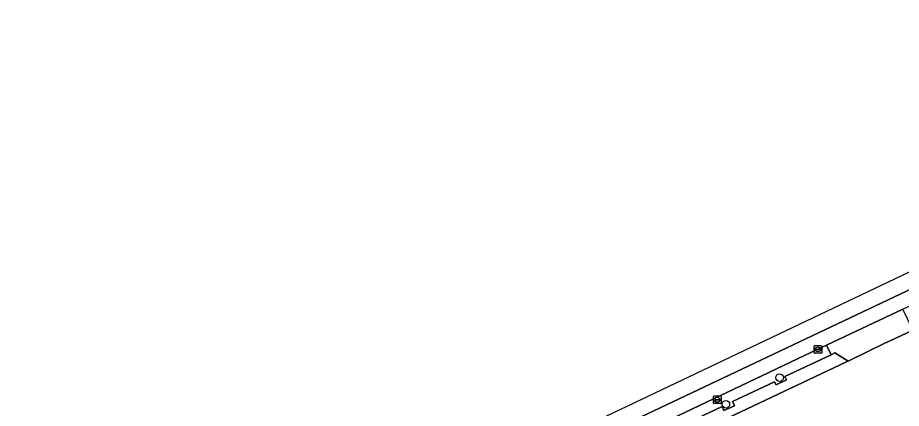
# Model space of a CAD drawing. Extents: x 155018 to 156648, y 383979 to 385733.
# Drawn here: x 155386.2 to 155500.8, y 385577.9 to 385628.6 of the extents above; entities that cross this region are included whole.
import ezdxf

# ---------------------------------------------------------------- set-up
doc = ezdxf.new("R2010")
doc.units = 0
for name, color, linetype in [('IMGEO_Berm_groen', 7, 'Continuous'), ('IMGEO_Boom', 7, 'Continuous'), ('IMGEO_Erf', 7, 'Continuous'), ('IMGEO_Kolk', 7, 'Continuous'), ('IMGEO_Rijbaan_lokaal_gesloten', 7, 'Continuous'), ('IMGEO_Rijbaan_lokaal_open', 7, 'Continuous'), ('IMGEO_Voetpad_open', 7, 'Continuous')]:
    doc.layers.add(name, color=color, linetype=linetype)

msp = doc.modelspace()

# ---------------------------------------------------------------- linework, layer by layer
at = {"layer": 'IMGEO_Berm_groen'}
msp.add_lwpolyline([(155477.54, 385578.12), (155477.79, 385577.57), (155479.15, 385578.21), (155478.9, 385578.76), (155484.35, 385581.32), (155484.56, 385580.91), (155485.89, 385581.57), (155485.7, 385581.99), (155491.69, 385584.82), (155491.09, 385586.04), (155489.99, 385585.52), (155462.83, 385572.61), (155458.52, 385570.59), (155459.08, 385569.37)], close=True, dxfattribs=at)
at = {"layer": 'IMGEO_Boom'}
for centre in [(155485.01, 385581.85), (155478.04, 385578.39)]:
    msp.add_circle(centre, 0.489, dxfattribs=at)
at = {"layer": 'IMGEO_Erf'}
msp.add_lwpolyline([(155502.29, 385588.02), (155500, 385586.93), (155498.67, 385586.3), (155493.9, 385583.99), (155493.7, 385583.89), (155459.77, 385567.86), (155459.43, 385567.7), (155457.29, 385566.69), (155453.83, 385564.96), (155453.6, 385564.84), (155446.8, 385561.43), (155435.93, 385555.06), (155411.68, 385520.54), (155411.75, 385520.38), (155406.54, 385512.94), (155406.36, 385512.95), (155397.7, 385500.52), (155397.39, 385500), (155395.54, 385496.94)], dxfattribs=at)
at = {"layer": 'IMGEO_Kolk'}
for p, q in [((155489.49, 385585.09), (155489.49, 385585.94)), ((155489.56, 385586.02), (155490.41, 385586.02)), ((155489.74, 385585.51), (155489.74, 385585.52)), ((155490.18, 385585.47), (155489.78, 385585.47)), ((155489.79, 385585.56), (155490.19, 385585.56)), ((155489.97, 385585.8), (155490, 385585.8)), ((155490, 385585.24), (155489.97, 385585.24)), ((155490.23, 385585.52), (155490.23, 385585.51)), ((155490.49, 385585.94), (155490.49, 385585.09)), ((155490.41, 385585.02), (155489.56, 385585.02)), ((155476.5, 385579.48), (155477.35, 385579.48)), ((155476.42, 385578.55), (155476.42, 385579.4)), ((155477.35, 385578.47), (155476.5, 385578.47)), ((155476.68, 385578.97), (155476.68, 385578.98)), ((155476.72, 385579.02), (155477.12, 385579.02)), ((155477.12, 385578.93), (155476.72, 385578.93)), ((155476.91, 385579.25), (155476.93, 385579.25)), ((155476.93, 385578.7), (155476.91, 385578.7)), ((155477.16, 385578.98), (155477.16, 385578.97)), ((155477.42, 385579.4), (155477.42, 385578.55))]:
    msp.add_line(p, q, dxfattribs=at)
for points in [[(155489.49, 385585.09), (155489.49, 385585.94)], [(155489.56, 385586.02), (155490.41, 385586.02)], [(155490.49, 385585.94), (155490.49, 385585.09)], [(155490.41, 385585.02), (155489.56, 385585.02)], [(155476.5, 385579.48), (155477.35, 385579.48)], [(155476.42, 385578.55), (155476.42, 385579.4)], [(155477.35, 385578.47), (155476.5, 385578.47)], [(155477.42, 385579.4), (155477.42, 385578.55)]]:
    msp.add_lwpolyline(points, dxfattribs=at)
for centre, radius, start, end in [((155489.56, 385585.94), 0.0765, 91.552, 178.448), ((155489.56, 385585.94), 0.0765, 91.552, 178.448), ((155489.79, 385585.52), 0.0403, 85.8775, 175.7526), ((155489.78, 385585.51), 0.0366, 178.938, 274.7102), ((155490.19, 385585.52), 0.043, 264.8664, 352.4533), ((155490.19, 385585.52), 0.0386, 1.7309, 96.639), ((155490.41, 385585.94), 0.0765, 1.552, 88.448), ((155490.41, 385585.94), 0.0765, 1.552, 88.448), ((155489.56, 385585.09), 0.0765, 181.552, 268.448), ((155489.56, 385585.09), 0.0765, 181.552, 268.448), ((155490.41, 385585.09), 0.0765, 271.552, 358.448), ((155490.41, 385585.09), 0.0765, 271.552, 358.448), ((155476.5, 385579.4), 0.0765, 91.552, 178.448), ((155476.5, 385579.4), 0.0765, 91.552, 178.448), ((155477.35, 385579.4), 0.0765, 1.552, 88.448), ((155477.35, 385579.4), 0.0765, 1.552, 88.448), ((155476.5, 385578.55), 0.0765, 181.552, 268.448), ((155476.5, 385578.55), 0.0765, 181.552, 268.448), ((155476.72, 385578.98), 0.0403, 85.8775, 175.7526), ((155476.72, 385578.97), 0.0366, 178.938, 274.7102), ((155477.13, 385578.98), 0.0386, 1.7309, 96.639), ((155477.12, 385578.97), 0.043, 264.8664, 352.4533), ((155477.35, 385578.55), 0.0765, 271.552, 358.448), ((155477.35, 385578.55), 0.0765, 271.552, 358.448)]:
    msp.add_arc(centre, radius, start, end, dxfattribs=at)
for centre, major_axis, ratio, start_param, end_param in [((155489.97, 385585.52), (-0.387, 0.002), 0.722429, 4.712389, 7.853982), ((155490, 385585.52), (-0.39, 0.002), 0.717154, 1.570796, 4.712389), ((155476.91, 385578.97), (-0.387, 0.002), 0.722429, 4.712389, 7.853982), ((155476.93, 385578.97), (-0.39, 0.002), 0.717154, 1.570796, 4.712389)]:
    msp.add_ellipse(centre, major_axis=major_axis, ratio=ratio, start_param=start_param, end_param=end_param, dxfattribs=at)
at = {"layer": 'IMGEO_Rijbaan_lokaal_gesloten'}
for points in [[(155571.16, 385628.55), (155434.11, 385563.32), (155386.17, 385496.57), (155415.33, 385322.49), (155407.86, 385312.92)], [(155559.01, 385620.33), (155534.43, 385608.69), (155451.43, 385569.35), (155443.21, 385565.4), (155442.24, 385564.98)], [(155442.24, 385564.98), (155443.21, 385565.4), (155451.43, 385569.35), (155534.43, 385608.69), (155559.01, 385620.33)], [(155442.03, 385562.77), (155443.85, 385563.6), (155452.18, 385567.57), (155458.52, 385570.59), (155462.83, 385572.61), (155489.99, 385585.52), (155491.09, 385586.04), (155501.01, 385590.71), (155510.25, 385595.09), (155529.79, 385604.35), (155535.49, 385607.05), (155543.42, 385610.82), (155545.15, 385611.6), (155559.85, 385618.6)]]:
    msp.add_lwpolyline(points, dxfattribs=at)
at = {"layer": 'IMGEO_Rijbaan_lokaal_open'}
msp.add_lwpolyline([(155500, 385586.93), (155502.29, 385588.02), (155501.59, 385589.49), (155501.01, 385590.71), (155491.09, 385586.04), (155491.69, 385584.82), (155492.17, 385585.05), (155493.9, 385583.99), (155498.67, 385586.3)], close=True, dxfattribs=at)
at = {"layer": 'IMGEO_Voetpad_open'}
msp.add_lwpolyline([(155493.7, 385583.89), (155493.9, 385583.99), (155492.17, 385585.05), (155491.69, 385584.82), (155485.7, 385581.99), (155485.89, 385581.57), (155484.56, 385580.91), (155484.35, 385581.32), (155478.9, 385578.76), (155479.15, 385578.21), (155477.79, 385577.57), (155477.54, 385578.12), (155459.08, 385569.37), (155459.77, 385567.86)], close=True, dxfattribs=at)

doc.saveas('drawing.dxf')
